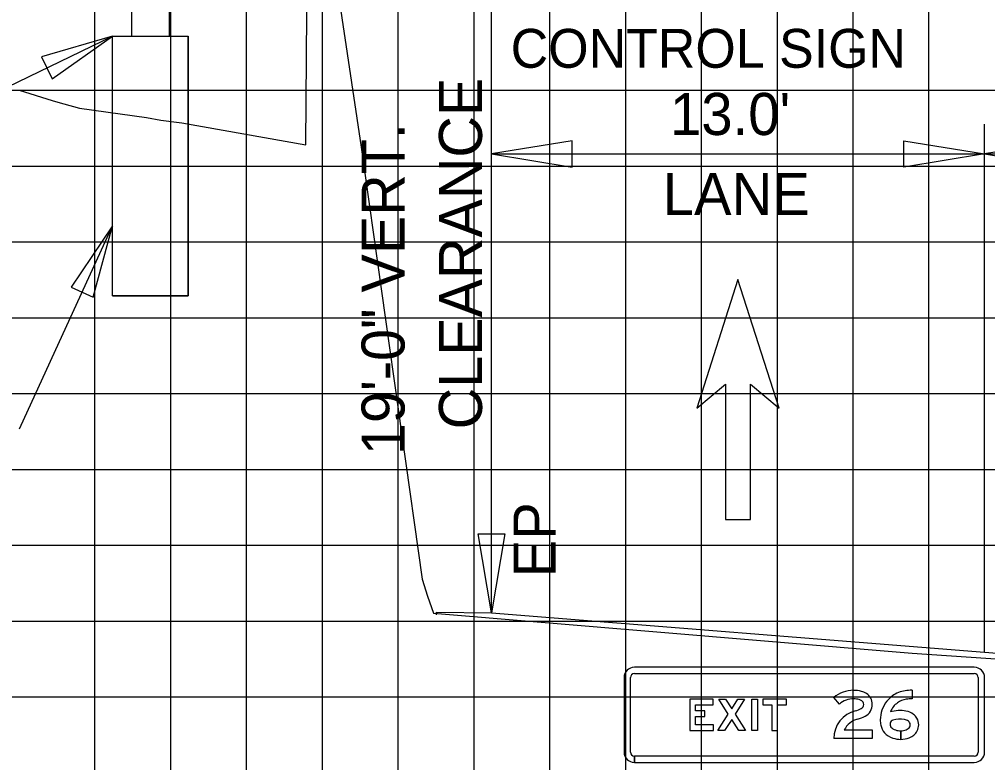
# Model space of a CAD drawing. Extents: x 1797809 to 2198143, y 249608 to 1237864.
# Drawn here: x 2197302.09 to 2197327.64, y 1237173.37 to 1237192.98 of the extents above; entities that cross this region are included whole.
import ezdxf

# ---------------------------------------------------------------- set-up
doc = ezdxf.new("R2010")
doc.units = 0
for name, color, linetype in [('3', 7, 'Continuous'), ('DESIGN - SHEET - Light Grid', 7, 'Continuous'), ('DESIGN - TRAFFIC CONTROL PERMANENT - Signs', 7, 'Continuous'), ('GSBWFILL', 7, 'Continuous'), ('GSCOLORFILL', 7, 'Continuous'), ('GSDIMS', 7, 'Continuous'), ('GSOUTLINE', 7, 'Continuous'), ('GSSHT', 7, 'Continuous'), ('Level 28', 7, 'Continuous'), ('Level 55', 7, 'Continuous'), ('V7Level1', 7, 'Continuous')]:
    doc.layers.add(name, color=color, linetype=linetype)

msp = doc.modelspace()

# ---------------------------------------------------------------- linework, layer by layer
at = {"layer": '3'}
for p, q in [((2197305.049, 1237206.295), (2197305.049, 1237192.538)), ((2197306.049, 1237206.295), (2197306.049, 1237192.538)), ((2197314.549, 1237177.327), (2197314.549, 1237196.42)), ((2197297.386, 1237189.06), (2197304.549, 1237192.538)), ((2197304.549, 1237192.538), (2197306.549, 1237192.538)), ((2197304.549, 1237185.686), (2197304.549, 1237192.538)), ((2197306.549, 1237185.686), (2197306.549, 1237192.538)), ((2197327.551, 1237176.287), (2197327.551, 1237190.215)), ((2197302.099, 1237182.175), (2197304.549, 1237187.531)), ((2197304.549, 1237185.686), (2197306.549, 1237185.686))]:
    msp.add_line(p, q, dxfattribs=at)
at = {"layer": 'DESIGN - SHEET - Light Grid'}
msp.add_lwpolyline([(2197302.086, 1237191.106), (2197302.956, 1237190.835), (2197303.17, 1237190.772), (2197303.522, 1237190.679), (2197303.684, 1237190.639), (2197305.452, 1237190.392), (2197305.829, 1237190.319), (2197306.38, 1237190.247), (2197309.648, 1237189.671), (2197309.723, 1237198.904), (2197311.112, 1237189.607), (2197312.72, 1237178.21), (2197312.859, 1237177.769), (2197313.02, 1237177.32), (2197321.749, 1237176.588), (2197325.646, 1237176.258), (2197329.666, 1237175.993)], dxfattribs=at)
at = {"layer": 'DESIGN - TRAFFIC CONTROL PERMANENT - Signs'}
msp.add_lwpolyline([(2197313.097, 1237177.272), (2197313.1, 1237177.341), (2197314.549, 1237177.327), (2197327.551, 1237176.287), (2197340.553, 1237175.247), (2197346.839, 1237174.744)], dxfattribs=at)
at = {"layer": 'GSBWFILL'}
for points in [[(2197323.726, 1237174.918), (2197323.58, 1237175.09)], [(2197325.642, 1237175.282), (2197325.642, 1237175.057)], [(2197323.856, 1237174.235), (2197324.593, 1237174.235), (2197324.593, 1237174.01), (2197323.58, 1237174.01)], [(2197325.345, 1237174.213), (2197325.345, 1237173.988)], [(2197325.345, 1237173.988), (2197325.345, 1237174.213)]]:
    msp.add_lwpolyline(points, dxfattribs=at)
for points in [[(2197320.405, 1237174.368), (2197319.93, 1237174.368), (2197319.93, 1237174.592), (2197320.176, 1237174.592), (2197320.176, 1237174.742), (2197319.93, 1237174.742), (2197319.93, 1237174.901), (2197320.393, 1237174.901), (2197320.393, 1237175.051), (2197319.78, 1237175.051), (2197319.78, 1237174.218), (2197320.405, 1237174.218)], [(2197321.07, 1237174.218), (2197320.885, 1237174.514), (2197320.699, 1237174.218), (2197320.522, 1237174.218), (2197320.796, 1237174.655), (2197320.547, 1237175.051), (2197320.724, 1237175.051), (2197320.885, 1237174.796), (2197321.045, 1237175.051), (2197321.222, 1237175.051), (2197320.973, 1237174.655), (2197321.247, 1237174.218)], [(2197321.414, 1237174.218), (2197321.414, 1237175.051), (2197321.564, 1237175.051), (2197321.564, 1237174.218)], [(2197321.705, 1237174.901), (2197321.943, 1237174.901), (2197321.943, 1237174.218), (2197322.093, 1237174.218), (2197322.093, 1237174.901), (2197322.33, 1237174.901), (2197322.33, 1237175.051), (2197321.705, 1237175.051)]]:
    msp.add_lwpolyline(points, close=True, dxfattribs=at)
for centre, major_axis, start_param, end_param in [((2197324.102, 1237174.475), (0, 0.807), 0, 0.70376), ((2197324.102, 1237174.491), (0, 0.79), 6.02311, 6.283185), ((2197324.188, 1237174.812), (0, 0.458), 5.706931, 6.02311), ((2197324.251, 1237174.91), (0, 0.342), 4.712389, 5.706931), ((2197325.656, 1237174.415), (0, 0.893), 0.638464, 0.866813), ((2197325.559, 1237174.546), (0, 0.73), 0.134155, 0.638471), ((2197325.642, 1237173.93), (0, 1.352), 6.283185, 6.41734), ((2197324.102, 1237174.475), (0, 0.582), 0, 0.70376), ((2197324.102, 1237174.491), (0, 0.565), 6.02311, 6.283185), ((2197324.188, 1237174.812), (0, 0.233), 5.706931, 6.02311), ((2197324.244, 1237174.91), (0, 0.124), 3.626327, 4.712389), ((2197324.251, 1237174.91), (0, 0.117), 4.712389, 5.706931), ((2197324.244, 1237174.91), (0, 0.349), 3.626327, 4.712389), ((2197325.603, 1237174.501), (0, 0.797), 0.905406, 1.570796), ((2197325.603, 1237174.501), (0, 0.572), 0.912917, 1.195206), ((2197325.656, 1237174.415), (0, 0.668), 0.638461, 0.860244), ((2197325.559, 1237174.546), (0, 0.505), 0.134155, 0.638471), ((2197325.642, 1237173.93), (0, 1.127), 0, 0.134155), ((2197324.335, 1237174.01), (0, 0.755), 0.25053, 1.570796), ((2197323.973, 1237175.423), (0, 0.704), 3.392123, 3.626327), ((2197323.973, 1237175.423), (0, 0.929), 3.392123, 3.626327), ((2197325.323, 1237173.921), (0, 0.829), 6.090019, 6.593179), ((2197325.389, 1237174.257), (0, 0.487), 5.634496, 6.090017), ((2197325.481, 1237174.378), (0, 0.335), 5.237857, 5.634492), ((2197324.335, 1237174.01), (0, 0.53), 0.25053, 1.132058), ((2197325.471, 1237174.501), (0, 0.666), 1.570796, 1.784619), ((2197325.216, 1237174.431), (0, 0.402), 1.748918, 2.304124), ((2197325.18, 1237174.384), (0, 0.119), 0.35159, 2.216564), ((2197325.323, 1237173.921), (0, 0.604), 6.090019, 6.593179), ((2197325.389, 1237174.257), (0, 0.262), 5.6345, 6.090015), ((2197325.417, 1237174.418), (0, 0.192), 3.51487, 4.172439), ((2197325.481, 1237174.378), (0, 0.11), 5.237857, 5.634492), ((2197325.466, 1237174.37), (0, 0.127), 4.712389, 5.237857), ((2197325.478, 1237174.37), (0, 0.115), 4.261086, 4.712389), ((2197325.466, 1237174.37), (0, 0.352), 4.712389, 5.237857), ((2197325.478, 1237174.37), (0, 0.34), 4.229443, 4.712389), ((2197325.288, 1237174.496), (0, 0.499), 2.304124, 2.823757), ((2197325.288, 1237174.496), (0, 0.274), 2.304124, 2.823757), ((2197325.345, 1237174.667), (0, 0.454), 2.823757, 3.141593), ((2197325.345, 1237174.603), (0, 0.39), 3.141673, 3.514879), ((2197325.417, 1237174.418), (0, 0.417), 3.514875, 4.194509), ((2197325.345, 1237174.667), (0, 0.679), 2.823757, 3.141593), ((2197325.345, 1237174.603), (0, 0.615), 3.141643, 3.514879)]:
    msp.add_ellipse(centre, major_axis=major_axis, ratio=0.999994, start_param=start_param, end_param=end_param, dxfattribs=at)
at = {"layer": 'GSCOLORFILL'}
for p, q in [((2197327.285, 1237175.889), (2197318.318, 1237175.889)), ((2197318.047, 1237175.618), (2197318.047, 1237173.651)), ((2197318.214, 1237173.651), (2197318.214, 1237175.618)), ((2197318.318, 1237175.722), (2197327.285, 1237175.722)), ((2197327.389, 1237175.618), (2197327.389, 1237173.651)), ((2197327.555, 1237173.651), (2197327.555, 1237175.618)), ((2197318.318, 1237173.381), (2197318.318, 1237173.547)), ((2197327.285, 1237173.547), (2197318.32, 1237173.547)), ((2197318.32, 1237173.547), (2197318.32, 1237173.381)), ((2197318.32, 1237173.381), (2197327.285, 1237173.381))]:
    msp.add_line(p, q, dxfattribs=at)
for points in [[(2197323.726, 1237174.918), (2197323.58, 1237175.09)], [(2197325.642, 1237175.282), (2197325.642, 1237175.057)], [(2197323.856, 1237174.235), (2197324.593, 1237174.235), (2197324.593, 1237174.01), (2197323.58, 1237174.01)], [(2197325.345, 1237174.213), (2197325.345, 1237173.988)], [(2197325.345, 1237173.988), (2197325.345, 1237174.213)]]:
    msp.add_lwpolyline(points, dxfattribs=at)
for points in [[(2197320.405, 1237174.368), (2197319.93, 1237174.368), (2197319.93, 1237174.592), (2197320.176, 1237174.592), (2197320.176, 1237174.742), (2197319.93, 1237174.742), (2197319.93, 1237174.901), (2197320.393, 1237174.901), (2197320.393, 1237175.051), (2197319.78, 1237175.051), (2197319.78, 1237174.218), (2197320.405, 1237174.218)], [(2197321.07, 1237174.218), (2197320.885, 1237174.514), (2197320.699, 1237174.218), (2197320.522, 1237174.218), (2197320.796, 1237174.655), (2197320.547, 1237175.051), (2197320.724, 1237175.051), (2197320.885, 1237174.796), (2197321.045, 1237175.051), (2197321.222, 1237175.051), (2197320.973, 1237174.655), (2197321.247, 1237174.218)], [(2197321.414, 1237174.218), (2197321.414, 1237175.051), (2197321.564, 1237175.051), (2197321.564, 1237174.218)], [(2197321.705, 1237174.901), (2197321.943, 1237174.901), (2197321.943, 1237174.218), (2197322.093, 1237174.218), (2197322.093, 1237174.901), (2197322.33, 1237174.901), (2197322.33, 1237175.051), (2197321.705, 1237175.051)]]:
    msp.add_lwpolyline(points, close=True, dxfattribs=at)
for centre, radius, start, end in [((2197318.318, 1237175.618), 0.271, 90, 180), ((2197327.285, 1237175.618), 0.271, 0, 90), ((2197318.318, 1237175.618), 0.104, 90, 180), ((2197327.285, 1237175.618), 0.104, 0, 90), ((2197318.318, 1237173.651), 0.271, 180, 270), ((2197318.318, 1237173.651), 0.104, 180, 270), ((2197327.285, 1237173.651), 0.271, 270, 0), ((2197327.285, 1237173.651), 0.104, 270, 0)]:
    msp.add_arc(centre, radius, start, end, dxfattribs=at)
for centre, major_axis, start_param, end_param in [((2197324.102, 1237174.475), (0, 0.807), 0, 0.70376), ((2197324.102, 1237174.491), (0, 0.79), 6.02311, 6.283185), ((2197324.188, 1237174.812), (0, 0.458), 5.706931, 6.02311), ((2197324.251, 1237174.91), (0, 0.342), 4.712389, 5.706931), ((2197325.656, 1237174.415), (0, 0.893), 0.638464, 0.866813), ((2197325.559, 1237174.546), (0, 0.73), 0.134155, 0.638471), ((2197325.642, 1237173.93), (0, 1.352), 6.283185, 6.41734), ((2197324.102, 1237174.475), (0, 0.582), 0, 0.70376), ((2197324.102, 1237174.491), (0, 0.565), 6.02311, 6.283185), ((2197324.188, 1237174.812), (0, 0.233), 5.706931, 6.02311), ((2197324.244, 1237174.91), (0, 0.124), 3.626327, 4.712389), ((2197324.251, 1237174.91), (0, 0.117), 4.712389, 5.706931), ((2197324.244, 1237174.91), (0, 0.349), 3.626327, 4.712389), ((2197325.603, 1237174.501), (0, 0.797), 0.905406, 1.570796), ((2197325.603, 1237174.501), (0, 0.572), 0.912917, 1.195206), ((2197325.656, 1237174.415), (0, 0.668), 0.638461, 0.860244), ((2197325.559, 1237174.546), (0, 0.505), 0.134155, 0.638471), ((2197325.642, 1237173.93), (0, 1.127), 0, 0.134155), ((2197324.335, 1237174.01), (0, 0.755), 0.25053, 1.570796), ((2197323.973, 1237175.423), (0, 0.704), 3.392123, 3.626327), ((2197323.973, 1237175.423), (0, 0.929), 3.392123, 3.626327), ((2197325.323, 1237173.921), (0, 0.829), 6.090019, 6.593179), ((2197325.389, 1237174.257), (0, 0.487), 5.634496, 6.090017), ((2197325.481, 1237174.378), (0, 0.335), 5.237857, 5.634492), ((2197324.335, 1237174.01), (0, 0.53), 0.25053, 1.132058), ((2197325.471, 1237174.501), (0, 0.666), 1.570796, 1.784619), ((2197325.216, 1237174.431), (0, 0.402), 1.748918, 2.304124), ((2197325.18, 1237174.384), (0, 0.119), 0.35159, 2.216564), ((2197325.323, 1237173.921), (0, 0.604), 6.090019, 6.593179), ((2197325.389, 1237174.257), (0, 0.262), 5.6345, 6.090015), ((2197325.417, 1237174.418), (0, 0.192), 3.51487, 4.172439), ((2197325.481, 1237174.378), (0, 0.11), 5.237857, 5.634492), ((2197325.466, 1237174.37), (0, 0.127), 4.712389, 5.237857), ((2197325.478, 1237174.37), (0, 0.115), 4.261086, 4.712389), ((2197325.466, 1237174.37), (0, 0.352), 4.712389, 5.237857), ((2197325.478, 1237174.37), (0, 0.34), 4.229443, 4.712389), ((2197325.288, 1237174.496), (0, 0.499), 2.304124, 2.823757), ((2197325.288, 1237174.496), (0, 0.274), 2.304124, 2.823757), ((2197325.345, 1237174.667), (0, 0.454), 2.823757, 3.141593), ((2197325.345, 1237174.603), (0, 0.39), 3.141673, 3.514879), ((2197325.417, 1237174.418), (0, 0.417), 3.514875, 4.194509), ((2197325.345, 1237174.667), (0, 0.679), 2.823757, 3.141593), ((2197325.345, 1237174.603), (0, 0.615), 3.141643, 3.514879)]:
    msp.add_ellipse(centre, major_axis=major_axis, ratio=0.999994, start_param=start_param, end_param=end_param, dxfattribs=at)
at = {"layer": 'GSDIMS'}
for p, q in [((2197314.549, 1237189.427), (2197327.551, 1237189.427)), ((2197327.551, 1237189.427), (2197340.554, 1237189.427))]:
    msp.add_line(p, q, dxfattribs=at)
for points in [[(2197304.549, 1237192.538), (2197302.68, 1237191.987), (2197302.96, 1237191.41)], [(2197314.549, 1237189.427), (2197316.677, 1237189.079), (2197316.677, 1237189.774)], [(2197327.551, 1237189.427), (2197325.423, 1237189.079), (2197325.423, 1237189.774)], [(2197327.551, 1237189.427), (2197329.68, 1237189.079), (2197329.68, 1237189.774)], [(2197304.549, 1237187.531), (2197303.458, 1237185.916), (2197304.041, 1237185.65)], [(2197314.549, 1237177.327), (2197314.194, 1237179.41), (2197314.904, 1237179.41)]]:
    msp.add_lwpolyline(points, close=True, dxfattribs=at)
at = {"layer": 'GSOUTLINE'}
for points in [[(2197323.726, 1237174.918), (2197323.58, 1237175.09)], [(2197325.642, 1237175.282), (2197325.642, 1237175.057)], [(2197323.856, 1237174.235), (2197324.593, 1237174.235), (2197324.593, 1237174.01), (2197323.58, 1237174.01)]]:
    msp.add_lwpolyline(points, dxfattribs=at)
for points in [[(2197320.405, 1237174.368), (2197319.93, 1237174.368), (2197319.93, 1237174.592), (2197320.176, 1237174.592), (2197320.176, 1237174.742), (2197319.93, 1237174.742), (2197319.93, 1237174.901), (2197320.393, 1237174.901), (2197320.393, 1237175.051), (2197319.78, 1237175.051), (2197319.78, 1237174.218), (2197320.405, 1237174.218)], [(2197321.07, 1237174.218), (2197320.885, 1237174.514), (2197320.699, 1237174.218), (2197320.522, 1237174.218), (2197320.796, 1237174.655), (2197320.547, 1237175.051), (2197320.724, 1237175.051), (2197320.885, 1237174.796), (2197321.045, 1237175.051), (2197321.222, 1237175.051), (2197320.973, 1237174.655), (2197321.247, 1237174.218)], [(2197321.414, 1237174.218), (2197321.414, 1237175.051), (2197321.564, 1237175.051), (2197321.564, 1237174.218)], [(2197321.705, 1237174.901), (2197321.943, 1237174.901), (2197321.943, 1237174.218), (2197322.093, 1237174.218), (2197322.093, 1237174.901), (2197322.33, 1237174.901), (2197322.33, 1237175.051), (2197321.705, 1237175.051)]]:
    msp.add_lwpolyline(points, close=True, dxfattribs=at)
for centre, major_axis, start_param, end_param in [((2197324.102, 1237174.475), (0, 0.807), 0, 0.70376), ((2197324.102, 1237174.491), (0, 0.79), 6.02311, 6.283185), ((2197324.188, 1237174.812), (0, 0.458), 5.706931, 6.02311), ((2197324.251, 1237174.91), (0, 0.342), 4.712389, 5.706931), ((2197325.656, 1237174.415), (0, 0.893), 0.638464, 0.866813), ((2197325.559, 1237174.546), (0, 0.73), 0.134155, 0.638471), ((2197325.642, 1237173.93), (0, 1.352), 6.283185, 6.41734), ((2197324.102, 1237174.475), (0, 0.582), 0, 0.70376), ((2197324.102, 1237174.491), (0, 0.565), 6.02311, 6.283185), ((2197324.188, 1237174.812), (0, 0.233), 5.706931, 6.02311), ((2197324.244, 1237174.91), (0, 0.124), 3.626327, 4.712389), ((2197324.251, 1237174.91), (0, 0.117), 4.712389, 5.706931), ((2197324.244, 1237174.91), (0, 0.349), 3.626327, 4.712389), ((2197325.603, 1237174.501), (0, 0.797), 0.905406, 1.570796), ((2197325.603, 1237174.501), (0, 0.572), 0.912917, 1.195206), ((2197325.656, 1237174.415), (0, 0.668), 0.638461, 0.860244), ((2197325.559, 1237174.546), (0, 0.505), 0.134155, 0.638471), ((2197325.642, 1237173.93), (0, 1.127), 0, 0.134155), ((2197324.335, 1237174.01), (0, 0.755), 0.25053, 1.570796), ((2197323.973, 1237175.423), (0, 0.704), 3.392123, 3.626327), ((2197323.973, 1237175.423), (0, 0.929), 3.392123, 3.626327), ((2197325.323, 1237173.921), (0, 0.829), 6.090019, 6.593179), ((2197325.389, 1237174.257), (0, 0.487), 5.634496, 6.090017), ((2197325.481, 1237174.378), (0, 0.335), 5.237857, 5.634492), ((2197324.335, 1237174.01), (0, 0.53), 0.25053, 1.132058), ((2197325.471, 1237174.501), (0, 0.666), 1.570796, 1.784619), ((2197325.216, 1237174.431), (0, 0.402), 1.748918, 2.304124), ((2197325.18, 1237174.384), (0, 0.119), 0.35159, 2.216564), ((2197325.323, 1237173.921), (0, 0.604), 6.090019, 6.593179), ((2197325.389, 1237174.257), (0, 0.262), 5.6345, 6.090015), ((2197325.417, 1237174.418), (0, 0.192), 3.51487, 4.172439), ((2197325.481, 1237174.378), (0, 0.11), 5.237857, 5.634492), ((2197325.466, 1237174.37), (0, 0.127), 4.712389, 5.237857), ((2197325.478, 1237174.37), (0, 0.115), 4.261086, 4.712389), ((2197325.466, 1237174.37), (0, 0.352), 4.712389, 5.237857), ((2197325.478, 1237174.37), (0, 0.34), 4.229443, 4.712389), ((2197325.288, 1237174.496), (0, 0.499), 2.304124, 2.823757), ((2197325.288, 1237174.496), (0, 0.274), 2.304124, 2.823757), ((2197325.345, 1237174.667), (0, 0.454), 2.823757, 3.141593), ((2197325.345, 1237174.603), (0, 0.39), 3.141593, 3.514879), ((2197325.417, 1237174.418), (0, 0.417), 3.514875, 4.194509), ((2197325.345, 1237174.667), (0, 0.679), 2.823757, 3.141593), ((2197325.345, 1237174.603), (0, 0.615), 3.141593, 3.514879)]:
    msp.add_ellipse(centre, major_axis=major_axis, ratio=0.999994, start_param=start_param, end_param=end_param, dxfattribs=at)
at = {"layer": 'GSSHT'}
for p, q in [((2197304.089, 1237163.106), (2197304.089, 1237223.106)), ((2197306.089, 1237163.106), (2197306.089, 1237223.106)), ((2197308.089, 1237163.106), (2197308.089, 1237223.106)), ((2197310.089, 1237163.106), (2197310.089, 1237223.106)), ((2197312.089, 1237163.106), (2197312.089, 1237223.106)), ((2197314.089, 1237163.106), (2197314.089, 1237223.106)), ((2197316.089, 1237163.106), (2197316.089, 1237223.106)), ((2197318.089, 1237163.106), (2197318.089, 1237223.106)), ((2197320.089, 1237163.106), (2197320.089, 1237223.106)), ((2197322.089, 1237163.106), (2197322.089, 1237223.106)), ((2197324.089, 1237163.106), (2197324.089, 1237223.106)), ((2197326.089, 1237163.106), (2197326.089, 1237223.106)), ((2197288.089, 1237191.106), (2197408.089, 1237191.106)), ((2197288.089, 1237189.106), (2197408.089, 1237189.106)), ((2197288.089, 1237187.106), (2197408.089, 1237187.106)), ((2197288.089, 1237185.106), (2197408.089, 1237185.106)), ((2197288.089, 1237183.106), (2197408.089, 1237183.106)), ((2197288.089, 1237181.106), (2197408.089, 1237181.106)), ((2197288.089, 1237179.106), (2197408.089, 1237179.106)), ((2197288.089, 1237177.106), (2197408.089, 1237177.106)), ((2197288.089, 1237175.106), (2197408.089, 1237175.106))]:
    msp.add_line(p, q, dxfattribs=at)
at = {"layer": 'Level 28'}
for p, q in [((2197321.05, 1237186.117), (2197319.961, 1237182.719)), ((2197322.139, 1237182.719), (2197321.05, 1237186.117)), ((2197319.961, 1237182.719), (2197320.723, 1237183.359)), ((2197320.723, 1237183.359), (2197320.723, 1237179.787)), ((2197321.377, 1237179.787), (2197321.377, 1237183.359)), ((2197321.377, 1237183.359), (2197322.139, 1237182.719)), ((2197320.723, 1237179.787), (2197321.377, 1237179.787))]:
    msp.add_line(p, q, dxfattribs=at)
at = {"layer": 'V7Level1'}
msp.add_lwpolyline([(2197306.549, 1237185.686), (2197304.549, 1237185.686), (2197304.549, 1237192.538), (2197306.549, 1237192.538)], close=True, dxfattribs=at)

# ---------------------------------------------------------------- texts
at = {"layer": 'Level 55'}
for s, height, p in [('CONTROL SIGN', 1.02464, (2197315.055, 1237191.701)), ("13.0'", 1.1105, (2197319.257, 1237189.927)), ('LANE', 1.1105, (2197319.065, 1237187.816))]:
    msp.add_text(s, height=height, dxfattribs=at).set_placement(p)
for s, height, p in [('CLEARANCE', 1.1346, (2197314.298, 1237182.163)), ('19\'-0" VERT.', 1.13464, (2197312.255, 1237181.486)), ('EP', 1.1105, (2197316.241, 1237178.262))]:
    msp.add_text(s, height=height, rotation=90, dxfattribs=at).set_placement(p)

doc.saveas('drawing.dxf')
